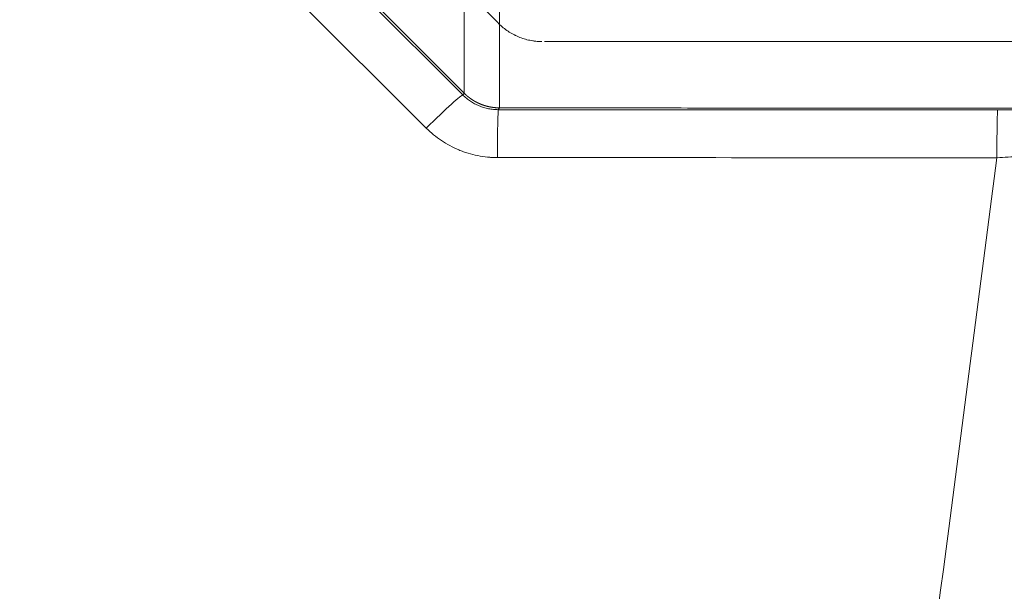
# Model space of a CAD drawing. Header units: millimetres. Extents: x 0 to 594, y 0 to 420.
# Tile 641 of 656: x 531 to 541, y 120 to 126. Entities that reach past the tile are written whole.
import ezdxf

# ---------------------------------------------------------------- set-up
doc = ezdxf.new("R2010")
doc.units = ezdxf.units.MM
doc.layers.add('1', color=7, linetype='Continuous', true_color=0xffffff)

msp = doc.modelspace()

# ---------------------------------------------------------------- linework, layer by layer
at = {"layer": '1', "color": 155, "linetype": 'Continuous', "lineweight": 13}
for p, q in [((532.0109, 128.8125), (535.7683, 125.0533)), ((535.406, 124.7234), (531.6486, 128.4826))]:
    msp.add_line(p, q, dxfattribs=at)
for centre, major_axis, ratio, start_param, end_param in [((535.4148, 124.6997), (-0.3536, -0.3535), 0.045802, 3.146572, 4.691293), ((536.1215, 124.4067), (-0.0002, -0.5), 0.017491, 3.145675, 4.665079), ((541.0841, 124.4048), (-0.0002, -0.5), 0.01749, 3.145174, 4.665078)]:
    msp.add_ellipse(centre, major_axis=major_axis, ratio=ratio, start_param=start_param, end_param=end_param, dxfattribs=at)
at = {"layer": '1', "color": 155, "linetype": 'Continuous', "lineweight": 18}
for points, knots in [([(544.1158, 125.5591), (543.6972, 125.5591), (543.2806, 125.5795), (542.4514, 125.6612), (542.0388, 125.7225), (541.577, 125.8143), (541.5258, 125.8248), (541.4236, 125.8465), (541.2705, 125.8799), (540.9151, 125.9642), (540.6139, 126.0475), (540.0159, 126.2289), (539.6232, 126.3695), (539.1882, 126.5497), (539.14, 126.57), (539.044, 126.6112), (538.9003, 126.6738), (538.5683, 126.8258), (538.2891, 126.9663), (537.7379, 127.2609), (537.3802, 127.4754), (536.9887, 127.7369), (536.9454, 127.7663), (536.8593, 127.8254), (536.7306, 127.9148), (536.4346, 128.1287), (536.1882, 128.321), (535.7051, 128.7174), (535.3961, 128.9976), (535.0817, 129.312), (535.0632, 129.3306), (535.0265, 129.3678), (534.9715, 129.4237), (534.8447, 129.5553), (534.5961, 129.8229), (534.3919, 130.0595), (533.9955, 130.5426), (533.747, 130.8776), (533.5, 131.2474), (533.4855, 131.2691), (533.4567, 131.3128), (533.4138, 131.3784), (533.315, 131.5322), (533.1234, 131.8431), (532.9693, 132.1151), (532.6747, 132.6662), (532.4964, 133.0433), (532.3263, 133.4541), (532.3164, 133.4783), (532.2966, 133.5267), (532.2673, 133.5994), (532.2004, 133.7696), (532.0732, 134.1119), (531.9751, 134.4086), (531.7937, 135.0066), (531.6924, 135.4113), (531.6005, 135.873), (531.5907, 135.9244), (531.5715, 136.0271), (531.5438, 136.1813), (531.4857, 136.5419), (531.4474, 136.8521), (531.3862, 137.474), (531.3658, 137.8906), (531.3658, 138.3091)], [0, 0, 0, 0, 0.0625, 0.0625, 0.125, 0.125, 0.132812, 0.132812, 0.140625, 0.15625, 0.1875, 0.1875, 0.25, 0.25, 0.257812, 0.257812, 0.265625, 0.28125, 0.3125, 0.3125, 0.375, 0.375, 0.382812, 0.382812, 0.390625, 0.40625, 0.4375, 0.4375, 0.5, 0.5, 0.503906, 0.503906, 0.507812, 0.515625, 0.53125, 0.5625, 0.5625, 0.625, 0.625, 0.628906, 0.628906, 0.632812, 0.640625, 0.65625, 0.6875, 0.6875, 0.75, 0.75, 0.753906, 0.753906, 0.757812, 0.765625, 0.78125, 0.8125, 0.8125, 0.875, 0.875, 0.882812, 0.882812, 0.890625, 0.90625, 0.9375, 0.9375, 1, 1, 1, 1]), ([(533.148, 128.7284), (533.1791, 128.6976), (533.2103, 128.6668), (533.2725, 128.6051), (533.3036, 128.5743), (533.3968, 128.4817), (533.4588, 128.4199), (533.5829, 128.2962), (533.707, 128.1726), (533.8311, 128.049), (534.0173, 127.8636), (534.1415, 127.7401), (534.3279, 127.5548), (534.39, 127.4931), (534.5142, 127.3696), (534.5763, 127.3078), (534.7005, 127.1843), (534.7626, 127.1225), (534.8867, 126.9989), (534.9488, 126.937), (535.0728, 126.8134), (535.1349, 126.7516), (535.2589, 126.6279), (535.3209, 126.566), (535.4449, 126.4423), (535.5069, 126.3804), (535.631, 126.2568), (535.6931, 126.195), (535.7708, 126.1179), (535.7864, 126.1025), (535.8175, 126.0717), (535.8331, 126.0563), (535.8798, 126.0101), (535.9109, 125.9793), (535.973, 125.9175), (536.0039, 125.8865), (536.0655, 125.8243), (536.0962, 125.793), (536.1271, 125.762)], [0, 0, 0, 0, 0.03125, 0.03125, 0.0625, 0.0625, 0.125, 0.125, 0.1875, 0.25, 0.25, 0.375, 0.375, 0.4375, 0.4375, 0.5, 0.5, 0.5625, 0.5625, 0.625, 0.625, 0.6875, 0.6875, 0.75, 0.75, 0.8125, 0.8125, 0.875, 0.875, 0.890625, 0.890625, 0.90625, 0.90625, 0.9375, 0.9375, 0.96875, 0.96875, 1, 1, 1, 1]), ([(536.1271, 125.762), (536.1411, 125.7478), (536.1557, 125.7345), (536.186, 125.7095), (536.2017, 125.6978), (536.2343, 125.6759), (536.2511, 125.6657), (536.2729, 125.654), (536.2795, 125.6505), (536.2861, 125.6472), (536.2906, 125.645), (536.2928, 125.6439), (536.304, 125.6386), (536.3131, 125.6346), (536.3404, 125.6232), (536.3774, 125.6099), (536.4154, 125.6002), (536.4444, 125.5944), (536.4541, 125.5927), (536.4688, 125.5905), (536.4737, 125.5898), (536.4835, 125.5886), (536.4885, 125.5881), (536.5132, 125.5856), (536.5331, 125.5846), (536.553, 125.5846)], [0, 0, 0, 0, 0.125, 0.125, 0.25, 0.25, 0.375, 0.375, 0.40625, 0.421875, 0.421875, 0.4375, 0.4375, 0.5, 0.5, 0.625, 0.75, 0.75, 0.8125, 0.8125, 0.84375, 0.84375, 0.875, 0.875, 1, 1, 1, 1]), ([(536.5817, 125.5846), (537.8705, 125.5846), (539.1592, 125.5846), (541.0923, 125.5846), (541.7366, 125.5846), (542.7032, 125.5846), (543.0253, 125.5846), (543.3677, 125.5846), (543.3878, 125.5846), (543.4281, 125.5847), (543.449, 125.5847), (543.4699, 125.5848), (543.4707, 125.5848)], [0, 0, 0, 0, 0.561207, 0.561207, 0.84181, 0.84181, 0.982112, 0.982112, 0.99088, 0.99088, 0.999649, 1, 1, 1, 1]), ([(546.0621, 125.1829), (546.0584, 125.1821), (546.051, 125.1804), (546.0399, 125.178), (546.0288, 125.1756), (546.0177, 125.1732), (546.0066, 125.1708), (545.9955, 125.1684), (545.9843, 125.166), (545.9732, 125.1636), (545.962, 125.1613), (545.9508, 125.1589), (545.9397, 125.1566), (545.9285, 125.1543), (545.9173, 125.152), (545.9062, 125.1497), (545.895, 125.1474), (545.8838, 125.1451), (545.8726, 125.1428), (545.8614, 125.1406), (545.8502, 125.1383), (545.8391, 125.1361), (545.8279, 125.1339), (545.8167, 125.1316), (545.8055, 125.1294), (545.7943, 125.1273), (545.7831, 125.1251), (545.7718, 125.1229), (545.7606, 125.1208), (545.7494, 125.1186), (545.7382, 125.1165), (545.7269, 125.1143), (545.7157, 125.1122), (545.7044, 125.1101), (545.6932, 125.108), (545.6819, 125.106), (545.6706, 125.1039), (545.6593, 125.1018), (545.648, 125.0998), (545.6367, 125.0977), (545.6254, 125.0957), (545.6141, 125.0937), (545.6028, 125.0917), (545.5915, 125.0897), (545.5802, 125.0877), (545.5688, 125.0857), (545.5575, 125.0838), (545.5461, 125.0818), (545.5347, 125.0799), (545.5234, 125.0779), (545.512, 125.076), (545.5006, 125.0741), (545.4892, 125.0722), (545.4778, 125.0703), (545.4663, 125.0684), (545.4549, 125.0665), (545.4435, 125.0647), (545.432, 125.0628), (545.4206, 125.061), (545.4091, 125.0591), (545.3976, 125.0573), (545.3861, 125.0555), (545.3746, 125.0537), (545.3631, 125.0519), (545.3516, 125.0501), (545.3401, 125.0484), (545.3285, 125.0466), (545.3169, 125.0448), (545.3054, 125.0431), (545.2938, 125.0414), (545.2822, 125.0397), (545.2706, 125.0379), (545.259, 125.0363), (545.2473, 125.0346), (545.2357, 125.0329), (545.224, 125.0312), (545.2123, 125.0296), (545.2006, 125.0279), (545.1889, 125.0263), (545.1772, 125.0247), (545.1655, 125.023), (545.1537, 125.0214), (545.142, 125.0198), (545.1302, 125.0183), (545.1184, 125.0167), (545.1066, 125.0151), (545.0947, 125.0136), (545.0829, 125.012), (545.071, 125.0105), (545.0591, 125.009), (545.0472, 125.0075), (545.0353, 125.006), (545.0234, 125.0045), (545.0114, 125.003), (544.9994, 125.0016), (544.9875, 125.0001), (544.9755, 124.9987), (544.9634, 124.9973), (544.9514, 124.9958), (544.9393, 124.9944), (544.9273, 124.993), (544.9152, 124.9916), (544.903, 124.9903), (544.8909, 124.9889), (544.8788, 124.9875), (544.8666, 124.9862), (544.8544, 124.9849), (544.8422, 124.9835), (544.8138, 124.9805), (544.7694, 124.9759), (544.7088, 124.9699), (544.6483, 124.9643), (544.5877, 124.959), (544.5271, 124.954), (544.4664, 124.9494), (544.4057, 124.9451), (544.3447, 124.9411), (544.2837, 124.9374), (544.2224, 124.9341), (544.1608, 124.9311), (544.099, 124.9284), (544.0369, 124.926), (543.9744, 124.9239), (543.9116, 124.9222), (543.8484, 124.9209), (543.7847, 124.9199), (543.7206, 124.9192), (543.6558, 124.9189), (543.6041, 124.919), (543.5654, 124.919), (543.54, 124.919), (543.5142, 124.9191), (543.4881, 124.9191), (543.4617, 124.9191), (543.435, 124.9191), (543.408, 124.9192), (543.3808, 124.9192), (543.3532, 124.9192), (543.3253, 124.9192), (543.2972, 124.9193), (543.2687, 124.9193), (543.24, 124.9193), (543.2111, 124.9193), (543.1818, 124.9193), (543.1524, 124.9194), (543.1227, 124.9194), (543.0928, 124.9194), (543.0627, 124.9194), (543.0324, 124.9195), (543.002, 124.9195), (542.9714, 124.9195), (542.9406, 124.9195), (542.9098, 124.9195), (542.8788, 124.9196), (542.8477, 124.9196), (542.8166, 124.9196), (542.7854, 124.9196), (542.7542, 124.9197), (542.7229, 124.9197), (542.6917, 124.9197), (542.6604, 124.9197), (542.6292, 124.9198), (542.598, 124.9198), (542.5669, 124.9198), (542.5359, 124.9198), (542.505, 124.9199), (542.4742, 124.9199), (542.4435, 124.9199), (542.413, 124.9199), (542.3826, 124.92), (542.3525, 124.92), (542.3225, 124.92), (542.2927, 124.92), (542.2631, 124.9201), (542.2337, 124.9201), (542.2046, 124.9201), (542.1756, 124.9201), (542.147, 124.9201), (542.1186, 124.9202), (542.0904, 124.9202), (542.0624, 124.9202), (542.0343, 124.9202), (542.0063, 124.9203), (541.9781, 124.9203), (541.95, 124.9203), (541.9217, 124.9203), (541.8934, 124.9203), (541.865, 124.9204), (541.8366, 124.9204), (541.8081, 124.9204), (541.7795, 124.9204), (541.7509, 124.9205), (541.7222, 124.9205), (541.6934, 124.9205), (541.6646, 124.9205), (541.6358, 124.9206), (541.6068, 124.9206), (541.5778, 124.9206), (541.5487, 124.9206), (541.5196, 124.9206), (541.4904, 124.9207), (541.4612, 124.9207), (541.4319, 124.9207), (541.4025, 124.9207), (541.373, 124.9208), (541.3435, 124.9208), (541.314, 124.9208), (541.2843, 124.9208), (541.2546, 124.9208), (541.2249, 124.9209), (541.1951, 124.9209), (541.1652, 124.9209), (541.1353, 124.9209), (540.7842, 124.9212), (540.1119, 124.9217), (539.1182, 124.9225), (538.124, 124.9233), (537.1295, 124.9241), (536.4663, 124.9246), (536.1346, 124.9249)], [0, 0, 0, 0, 0.00114, 0.002282, 0.003424, 0.004568, 0.005712, 0.006857, 0.008003, 0.009149, 0.010296, 0.011443, 0.01259, 0.013737, 0.014885, 0.016032, 0.017179, 0.018326, 0.019474, 0.02062, 0.021767, 0.022915, 0.024062, 0.025209, 0.026356, 0.027504, 0.028652, 0.0298, 0.030949, 0.032098, 0.033248, 0.034398, 0.035548, 0.036699, 0.037851, 0.039003, 0.040156, 0.041309, 0.042462, 0.043617, 0.044771, 0.045927, 0.047082, 0.048239, 0.049396, 0.050553, 0.051711, 0.05287, 0.054029, 0.055189, 0.05635, 0.057512, 0.058674, 0.059837, 0.061, 0.062165, 0.06333, 0.064496, 0.065663, 0.066831, 0.067999, 0.069169, 0.070339, 0.071511, 0.072683, 0.073856, 0.075031, 0.076206, 0.077383, 0.07856, 0.079739, 0.080919, 0.0821, 0.083282, 0.084465, 0.08565, 0.086836, 0.088023, 0.089211, 0.090401, 0.091592, 0.092785, 0.093979, 0.095174, 0.096371, 0.097569, 0.098769, 0.09997, 0.101173, 0.102377, 0.103583, 0.104791, 0.106, 0.107211, 0.108423, 0.109637, 0.110853, 0.11207, 0.113289, 0.114509, 0.115732, 0.116956, 0.118182, 0.11941, 0.120639, 0.12187, 0.123104, 0.124339, 0.125576, 0.131698, 0.137815, 0.143928, 0.15004, 0.156152, 0.162269, 0.168393, 0.174529, 0.180681, 0.186851, 0.193045, 0.199264, 0.205513, 0.211794, 0.218113, 0.224471, 0.23087, 0.237313, 0.243814, 0.250398, 0.252924, 0.255481, 0.258071, 0.260693, 0.263346, 0.26603, 0.268743, 0.271486, 0.274259, 0.27706, 0.279891, 0.282749, 0.285635, 0.288548, 0.291487, 0.294449, 0.297435, 0.300441, 0.303468, 0.306513, 0.309574, 0.312651, 0.315742, 0.318845, 0.321959, 0.325082, 0.328212, 0.331348, 0.334489, 0.337631, 0.340775, 0.343917, 0.347056, 0.350191, 0.35332, 0.35644, 0.35955, 0.362648, 0.365732, 0.3688, 0.371851, 0.374885, 0.377899, 0.380894, 0.383869, 0.386823, 0.389756, 0.392663, 0.395544, 0.398397, 0.401228, 0.404043, 0.406858, 0.40968, 0.412507, 0.415341, 0.418182, 0.421028, 0.423881, 0.42674, 0.429605, 0.432477, 0.435355, 0.43824, 0.44113, 0.444027, 0.44693, 0.44984, 0.452756, 0.455678, 0.458606, 0.461541, 0.464482, 0.467429, 0.470383, 0.473343, 0.476309, 0.479282, 0.48226, 0.485245, 0.488237, 0.491235, 0.494239, 0.497249, 0.500265, 0.600124, 0.700026, 0.799973, 0.899964, 1, 1, 1, 1]), ([(536.1345, 124.9249), (536.1337, 124.9249), (536.132, 124.9249), (536.1294, 124.9249), (536.1268, 124.9249), (536.1243, 124.925), (536.1217, 124.925), (536.1191, 124.9251), (536.1165, 124.9252), (536.1139, 124.9253), (536.1114, 124.9254), (536.1088, 124.9255), (536.1062, 124.9257), (536.1036, 124.9258), (536.101, 124.926), (536.0984, 124.9262), (536.0959, 124.9264), (536.0933, 124.9266), (536.0907, 124.9268), (536.0881, 124.9271), (536.0855, 124.9273), (536.0829, 124.9276), (536.0803, 124.9278), (536.0777, 124.9281), (536.0752, 124.9284), (536.0726, 124.9288), (536.07, 124.9291), (536.0674, 124.9294), (536.0648, 124.9298), (536.0622, 124.9302), (536.0596, 124.9306), (536.057, 124.931), (536.0545, 124.9314), (536.0519, 124.9318), (536.0493, 124.9322), (536.0467, 124.9327), (536.0441, 124.9332), (536.0415, 124.9337), (536.039, 124.9342), (536.0364, 124.9347), (536.0338, 124.9352), (536.0312, 124.9357), (536.0287, 124.9363), (536.0261, 124.9369), (536.0235, 124.9374), (536.0209, 124.938), (536.0184, 124.9386), (536.0158, 124.9393), (536.0132, 124.9399), (536.0107, 124.9406), (536.0081, 124.9412), (536.0055, 124.9419), (536.003, 124.9426), (536.0004, 124.9433), (535.9979, 124.944), (535.9953, 124.9448), (535.9928, 124.9455), (535.9902, 124.9463), (535.9877, 124.947), (535.9851, 124.9478), (535.9826, 124.9486), (535.9801, 124.9495), (535.9775, 124.9503), (535.975, 124.9511), (535.9725, 124.952), (535.97, 124.9529), (535.9674, 124.9538), (535.9649, 124.9547), (535.9624, 124.9556), (535.9599, 124.9565), (535.9574, 124.9575), (535.9549, 124.9584), (535.9524, 124.9594), (535.9499, 124.9604), (535.9474, 124.9614), (535.9449, 124.9624), (535.9424, 124.9634), (535.9399, 124.9645), (535.9375, 124.9655), (535.935, 124.9666), (535.9325, 124.9677), (535.9301, 124.9688), (535.9276, 124.9699), (535.9252, 124.971), (535.9227, 124.9722), (535.9203, 124.9733), (535.9178, 124.9745), (535.9154, 124.9757), (535.913, 124.9769), (535.9105, 124.9781), (535.9081, 124.9793), (535.9057, 124.9805), (535.9033, 124.9818), (535.9009, 124.983), (535.8985, 124.9843), (535.8961, 124.9856), (535.8937, 124.9869), (535.8913, 124.9882), (535.889, 124.9896), (535.8866, 124.9909), (535.8842, 124.9923), (535.8819, 124.9937), (535.8795, 124.9951), (535.8772, 124.9965), (535.8748, 124.9979), (535.8725, 124.9993), (535.8702, 125.0007), (535.8679, 125.0022), (535.8655, 125.0037), (535.8632, 125.0052), (535.8609, 125.0067), (535.8586, 125.0082), (535.8564, 125.0097), (535.8541, 125.0112), (535.8518, 125.0128), (535.8496, 125.0143), (535.8473, 125.0159), (535.8451, 125.0175), (535.8428, 125.0191), (535.8406, 125.0207), (535.8384, 125.0224), (535.8361, 125.024), (535.8339, 125.0257), (535.8317, 125.0273), (535.8295, 125.029), (535.8273, 125.0307), (535.8252, 125.0324), (535.823, 125.0341), (535.8208, 125.0359), (535.8187, 125.0376), (535.8165, 125.0394), (535.8144, 125.0412), (535.8123, 125.043), (535.8102, 125.0448), (535.808, 125.0466), (535.8059, 125.0484), (535.8039, 125.0502), (535.8018, 125.0521), (535.7997, 125.0539), (535.7976, 125.0558), (535.7956, 125.0577), (535.7935, 125.0596), (535.7915, 125.0615), (535.7895, 125.0635), (535.7875, 125.0654), (535.7855, 125.0673), (535.7835, 125.0693), (535.7821, 125.0706), (535.7815, 125.0713)], [0, 0, 0, 0, 0.006554, 0.013112, 0.019673, 0.026239, 0.032809, 0.039383, 0.045962, 0.052544, 0.05913, 0.06572, 0.072315, 0.078913, 0.085516, 0.092122, 0.098733, 0.105348, 0.111966, 0.118589, 0.125216, 0.131847, 0.138482, 0.145121, 0.151765, 0.158412, 0.165063, 0.171719, 0.178378, 0.185042, 0.191709, 0.198381, 0.205057, 0.211737, 0.218421, 0.225109, 0.231801, 0.238497, 0.245197, 0.251901, 0.25861, 0.265322, 0.272039, 0.278759, 0.285484, 0.292213, 0.298945, 0.305682, 0.312423, 0.319168, 0.325917, 0.332671, 0.339428, 0.346189, 0.352955, 0.359724, 0.366498, 0.373275, 0.380057, 0.386843, 0.393633, 0.400427, 0.407225, 0.414027, 0.420833, 0.427644, 0.434458, 0.441276, 0.448099, 0.454926, 0.461756, 0.468591, 0.47543, 0.482273, 0.48912, 0.495971, 0.502826, 0.509686, 0.516549, 0.523417, 0.530288, 0.537164, 0.544043, 0.550927, 0.557815, 0.564707, 0.571603, 0.578503, 0.585408, 0.592316, 0.599228, 0.606145, 0.613065, 0.61999, 0.626919, 0.633852, 0.640789, 0.64773, 0.654675, 0.661624, 0.668577, 0.675535, 0.682496, 0.689462, 0.696431, 0.703405, 0.710383, 0.717365, 0.724351, 0.731341, 0.738335, 0.745334, 0.752336, 0.759342, 0.766353, 0.773368, 0.780386, 0.787409, 0.794436, 0.801467, 0.808502, 0.815542, 0.822585, 0.829632, 0.836684, 0.84374, 0.850799, 0.857863, 0.864931, 0.872003, 0.879079, 0.886159, 0.893244, 0.900332, 0.907425, 0.914521, 0.921622, 0.928727, 0.935836, 0.942949, 0.950066, 0.957187, 0.964312, 0.971441, 0.978575, 0.985713, 0.992854, 1, 1, 1, 1]), ([(541.0843, 124.9048), (541.1349, 124.9047), (541.1851, 124.9047), (541.2845, 124.9046), (541.3338, 124.9046), (541.3826, 124.9045)], [0, 0, 0, 0, 0.5, 0.5, 1, 1, 1, 1])]:
    msp.add_open_spline(points, degree=3, knots=knots, dxfattribs=at)
msp.add_open_spline([(535.7814, 125.0713), (531.9729, 128.8809)], degree=1, dxfattribs=at)
at = {"layer": '1', "color": 155, "linetype": 'Continuous', "lineweight": 13}
for points, degree in [([(535.7815, 125.0713), (535.7835, 126.2332)], 1), ([(536.1345, 124.9249), (536.1346, 125.9736)], 1), ([(535.7814, 125.0713), (535.7771, 125.0653), (535.7727, 125.0593), (535.7683, 125.0533)], 3), ([(536.1216, 124.9067), (536.1259, 124.9128), (536.1303, 124.9188), (536.1346, 124.9249)], 3), ([(536.1216, 124.9067), (537.7758, 124.9061), (539.4301, 124.9054), (541.0843, 124.9048)], 3), ([(541.0754, 124.4284), (539.4212, 124.4291), (537.767, 124.4297), (536.1127, 124.4304)], 3), ([(540.2239, 117.8767), (540.5079, 120.0606), (540.7917, 122.2445), (541.0754, 124.4284)], 3)]:
    msp.add_open_spline(points, degree=degree, dxfattribs=at)
for points, knots in [([(535.7683, 125.0533), (535.78, 125.0416), (535.7921, 125.0306), (535.8172, 125.01), (535.8433, 124.9907), (535.8711, 124.9739), (535.8997, 124.9585), (535.9145, 124.9515), (535.9374, 124.9419), (535.9451, 124.939), (535.9606, 124.9334), (535.9683, 124.9308), (535.9918, 124.9237), (536.0076, 124.9197), (536.0396, 124.9133), (536.0558, 124.9109), (536.0762, 124.9088), (536.0803, 124.9084), (536.0885, 124.9078), (536.0927, 124.9076), (536.1051, 124.9069), (536.1134, 124.9067), (536.1216, 124.9067)], [0, 0, 0, 0, 0.125, 0.125, 0.25, 0.375, 0.375, 0.5, 0.5, 0.5625, 0.5625, 0.625, 0.625, 0.75, 0.75, 0.875, 0.875, 0.90625, 0.90625, 0.9375, 0.9375, 1, 1, 1, 1]), ([(536.1127, 124.4304), (536.0962, 124.4304), (536.0797, 124.4308), (536.059, 124.4318), (536.0549, 124.4321), (536.0467, 124.4326), (536.0343, 124.4334), (536.022, 124.4345), (535.9812, 124.4386), (535.9488, 124.4434), (535.8849, 124.4563), (535.8533, 124.4642), (535.8064, 124.4785), (535.7908, 124.4836), (535.7677, 124.4919), (535.76, 124.4948), (535.7446, 124.5008), (535.7369, 124.5038), (535.6988, 124.5197), (535.6692, 124.5338), (535.6118, 124.5646), (535.5562, 124.598), (535.504, 124.6367), (535.4537, 124.678), (535.4294, 124.7), (535.406, 124.7234)], [0, 0, 0, 0, 0.0625, 0.0625, 0.078125, 0.078125, 0.09375, 0.125, 0.125, 0.25, 0.25, 0.375, 0.375, 0.4375, 0.4375, 0.46875, 0.46875, 0.5, 0.5, 0.625, 0.625, 0.75, 0.875, 0.875, 1, 1, 1, 1]), ([(541.2947, 124.4414), (541.2589, 124.4394), (541.2227, 124.4373), (541.1496, 124.433), (541.1127, 124.4307), (541.0754, 124.4284)], [0, 0, 0, 0, 0.5, 0.5, 1, 1, 1, 1])]:
    msp.add_open_spline(points, degree=3, knots=knots, dxfattribs=at)

doc.saveas('drawing.dxf')
